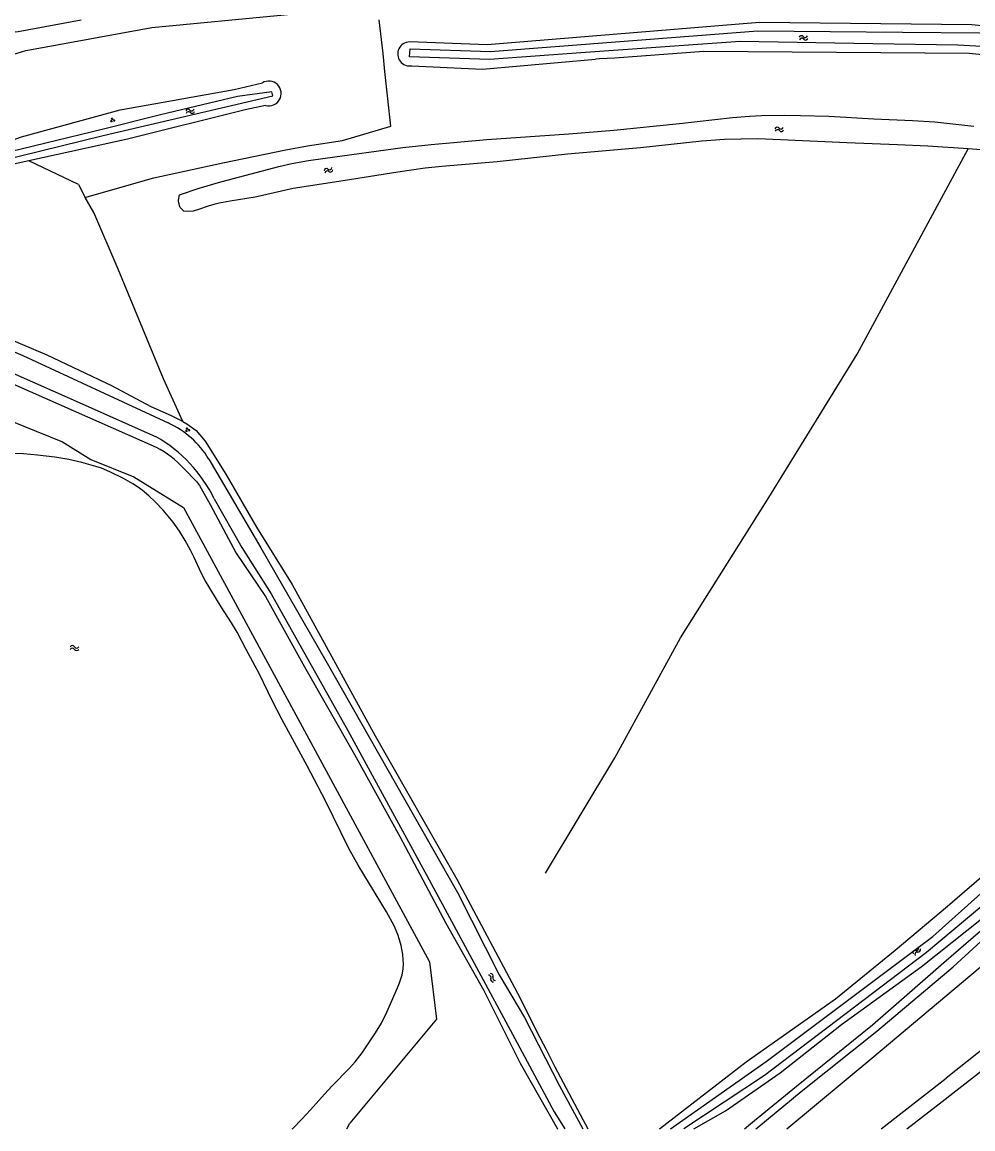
# Model space of a CAD drawing. Extents: x 135999 to 138000, y 396000 to 398501.
# Drawn here: x 136593.9 to 136762.5, y 396000 to 396196.4 of the extents above; entities that cross this region are included whole.
import ezdxf

# ---------------------------------------------------------------- set-up
doc = ezdxf.new("R2010")
doc.units = 0
for name, color, linetype in [('gg-knt-BGT kruinlijn', 7, 'Continuous'), ('gg-knt-bronhoudergrens', 7, 'Continuous'), ('gg-knt-onverhard', 7, 'Continuous'), ('gg-knt-verharding', 7, 'Continuous'), ('gg-kntw-bovenkant insteek waterloop', 7, 'Continuous'), ('gg-kntw-midden sloot', 7, 'Continuous'), ('gg-kntw-waterlijn', 7, 'Continuous'), ('gt-grn-groengrens', 7, 'Continuous'), ('gt-symb-groenvak', 7, 'Continuous'), ('gt-symb-watersymbool', 7, 'Continuous'), ('gx-grn-maaiveld', 7, 'Continuous')]:
    doc.layers.add(name, color=color, linetype=linetype)

# ---------------------------------------------------------------- blocks, each defined once
blk = doc.blocks.new('gt0-GRVAK')
at = {"layer": 'gt-symb-groenvak'}
for p, q in [((-0.11, 0.19), (-0.23, 0.24)), ((-0.18, 0.15), (0.09, 0.15)), ((-0.09, 0.21), (-0.16, 0.32)), ((-0.05, 0.21), (-0.05, 0.39)), ((0, 0.21), (0.06, 0.32)), ((0.02, 0.19), (0.13, 0.24)), ((0.26, -0.05), (0.2, 0.06)), ((0.3, -0.05), (0.3, 0.13)), ((0.35, -0.05), (0.41, 0.06)), ((-0.24, -0.23), (-0.36, -0.18)), ((-0.32, -0.26), (-0.05, -0.26)), ((-0.23, -0.21), (-0.29, -0.1)), ((-0.18, -0.2), (-0.18, -0.02)), ((-0.14, -0.21), (-0.07, -0.1)), ((-0.12, -0.23), (0, -0.18)), ((0.24, -0.07), (0.12, -0.02)), ((0.17, -0.11), (0.44, -0.11)), ((0.37, -0.07), (0.49, -0.02))]:
    blk.add_line(p, q, dxfattribs=at)
blk = doc.blocks.new('gt0-WA')
at = {"layer": 'gt-symb-watersymbool'}
for centre, start, end in [((-0.32, 0.02), 28.0725, 151.9275), ((0.43, 0.42), 208.0725, 331.9275), ((-0.32, -0.43), 28.0725, 151.9275), ((0.43, -0.03), 208.0725, 331.9275)]:
    blk.add_arc(centre, 0.425, start, end, dxfattribs=at)

msp = doc.modelspace()

# ---------------------------------------------------------------- linework, layer by layer
at = {"layer": 'gg-knt-BGT kruinlijn'}
for p in [(136779.24, 396026.07), (136746.23, 396000)]:
    msp.add_line(p, (136757.79, 396008.97), dxfattribs=at)
at = {"layer": 'gg-knt-bronhoudergrens'}
for p, q in [((136651.45, 396000), (136652, 396001.03)), ((136688.8, 396000), (136688.81, 396000.01))]:
    msp.add_line(p, q, dxfattribs=at)
for points in [[(136470.08, 396000), (136471.55, 396002.11), (136483.83, 396019.64), (136491.58, 396032.22), (136499.32, 396044.81), (136507, 396055.39), (136514.68, 396065.96), (136525.38, 396077.08), (136536.09, 396088.19), (136545.29, 396102.4), (136564.04, 396122.07), (136574.23, 396127.43), (136587.28, 396127.43), (136601.04, 396121.89), (136606.07, 396118.76), (136613.68, 396115.71)], [(136613.68, 396115.71), (136622.5, 396110.27), (136644.31, 396069.95), (136666.12, 396029.64), (136667.37, 396019.45), (136652, 396001.03)]]:
    msp.add_lwpolyline(points, dxfattribs=at)
at = {"layer": 'gg-knt-onverhard'}
for points in [[(136722, 396000), (136723.75, 396001.5), (136731.21, 396007.6), (136744.68, 396018.46), (136757.39, 396029.54), (136770.78, 396041.12), (136783.25, 396052.42), (136793.63, 396061.57), (136806.25, 396073.93), (136816.95, 396084.69), (136828.57, 396096.62), (136840.82, 396109.93), (136850.28, 396121.43), (136863.4, 396137.18), (136875.27, 396151.94), (136886.89, 396166.82), (136896.09, 396178.33), (136902.65, 396187.24), (136905.58, 396191.51), (136910.13, 396198.64)], [(136724.02, 396000), (136724.55, 396000.44), (136732.07, 396006.62), (136745.47, 396017.34), (136758.99, 396028.75), (136771.64, 396040.28), (136784.7, 396051.69), (136793.14, 396059.35), (136806.66, 396072.42), (136817.89, 396083.61), (136829.42, 396095.33), (136840.56, 396107.39), (136850.85, 396119.89), (136861.34, 396132.53), (136875.6, 396150.05), (136886.3, 396163.72), (136895.69, 396176.06), (136901.81, 396183.82), (136906.35, 396190.37), (136911.27, 396197.77)]]:
    msp.add_lwpolyline(points, dxfattribs=at)
at = {"layer": 'gg-knt-verharding'}
for points in [[(136594.9, 396191.36), (136616.88, 396195.4), (136640.33, 396197.68), (136653.04, 396198.91)], [(136586.13, 396193.94), (136593.18, 396194.7), (136604.32, 396196.75)], [(136587.56, 396189.18), (136594.51, 396191.31), (136594.9, 396191.36)]]:
    msp.add_lwpolyline(points, dxfattribs=at)
at = {"layer": 'gg-kntw-bovenkant insteek waterloop'}
for p, q in [((136631.46, 396184.41), (136636.49, 396185.59)), ((136611.28, 396180.81), (136631.46, 396184.41)), ((136637.07, 396181.57), (136633.41, 396180.83)), ((136633.41, 396180.83), (136612.56, 396175.58)), ((136612.56, 396175.58), (136595.05, 396171.75)), ((136595.05, 396171.75), (136589.84, 396170.61)), ((136622.58, 396117.17), (136624.79, 396114.86)), ((136641.8, 396000), (136641.89, 396000.09))]:
    msp.add_line(p, q, dxfattribs=at)
for points in [[(136724.65, 396196.31), (136676.39, 396192.32), (136662.58, 396192.86)], [(136866.75, 396180.89), (136808.43, 396191.25), (136762.3, 396195.87), (136724.65, 396196.31)], [(136867.42, 396173.18), (136807.44, 396186.18), (136761.88, 396190.78), (136714.81, 396191.18), (136698.98, 396189.96), (136696.3, 396189.86), (136695.57, 396189.79)], [(136663.02, 396188.61), (136675.52, 396188.03), (136695.57, 396189.79)], [(136589.29, 396174.44), (136593.74, 396176), (136611.28, 396180.81)], [(136622.57, 396162.85), (136621.93, 396163.48), (136621.86, 396163.61), (136621.59, 396164.58), (136621.6, 396164.75), (136621.79, 396165.73), (136625.27, 396166.9), (136629.12, 396168), (136636.51, 396170), (136639.41, 396170.75), (136641.7, 396171.26), (136644.65, 396171.8), (136647.61, 396172.24), (136661.38, 396174.12), (136666.41, 396174.68), (136676.29, 396175.51), (136690.82, 396176.54), (136698.83, 396177.22), (136710.46, 396178.39), (136719.88, 396179.42), (136722.87, 396179.68), (136725.05, 396179.79), (136729.05, 396179.84), (136731.96, 396179.8), (136736.96, 396179.65), (136744.92, 396179.19), (136751.79, 396178.92), (136755.75, 396178.66), (136762.71, 396177.89)], [(136761.7, 396173.88), (136754.51, 396174.35), (136749.14, 396174.61), (136740.15, 396174.94), (136728.37, 396175.5), (136724.37, 396175.63), (136721.38, 396175.62), (136718.44, 396175.52), (136714.45, 396175.22), (136703.55, 396174.07), (136690.6, 396172.93), (136678.16, 396171.55), (136668.35, 396170.74), (136665.36, 396170.43), (136660.51, 396169.77), (136650.85, 396168.2), (136641.96, 396166.83), (136635.21, 396165.3), (136630.8, 396164.61), (136628.84, 396164.25), (136627.87, 396164.02), (136626.9, 396163.72), (136625.17, 396163.1), (136624.21, 396162.84), (136623.21, 396162.74), (136622.57, 396162.85)], [(136832.14, 396167.04), (136824.16, 396168.05), (136819.19, 396168.62), (136814.17, 396169.09), (136800.21, 396170.18), (136795.63, 396170.65), (136784.5, 396171.94), (136777.54, 396172.63), (136772.56, 396173.06), (136761.7, 396173.88)], [(136706.91, 396000), (136722.31, 396011.92), (136738.12, 396023.06), (136748.72, 396031.69), (136758.04, 396039.52), (136767.49, 396047.7), (136775.87, 396054.65), (136795.81, 396073.39), (136810.2, 396086.83), (136868.29, 396151.31)], [(136713, 396000), (136718.62, 396003.22), (136728.33, 396009.95), (136739.19, 396018.5), (136753.33, 396028.77), (136766.93, 396039.55), (136783.64, 396054.61), (136801.71, 396071.21), (136819.4, 396088.54), (136849.19, 396122.19), (136872.07, 396149.31)], [(136622.37, 396125.49), (136620.37, 396126.52), (136616.75, 396128.09), (136609.76, 396131.84), (136598.3, 396137.28), (136586.44, 396142.28), (136575.83, 396146.99)], [(136617.71, 396120.92), (136572.98, 396140.62), (136562.49, 396145.37)], [(136622.37, 396125.49), (136623.08, 396125.12), (136624.77, 396123.91), (136626.32, 396122.04), (136630, 396116.15), (136635.46, 396106.78), (136641.8, 396096.59), (136656.48, 396069.73), (136671, 396044.28), (136682.2, 396023.19), (136685.18, 396017.2), (136686.85, 396014.08), (136688.35, 396010.98), (136692.84, 396002.52), (136694.24, 396000)], [(136607.93, 396117.23), (136606.98, 396117.54), (136604.48, 396118.25), (136602.17, 396118.76), (136599.69, 396119.15), (136596.59, 396119.54), (136594.12, 396119.74), (136592.12, 396119.81)], [(136641.89, 396000.09), (136643.51, 396001.74), (136645.05, 396003.38), (136647.51, 396006.18), (136648.86, 396007.64), (136651.96, 396010.79), (136652.95, 396011.9), (136654.18, 396013.48), (136656.58, 396017.04), (136657.63, 396018.74), (136658.58, 396020.7), (136660.47, 396025), (136660.84, 396025.93), (136661.27, 396027.32), (136661.44, 396028.31), (136661.5, 396029.31), (136661.48, 396029.97), (136661.38, 396030.96), (136661.08, 396032.55), (136660.84, 396033.52), (136660.53, 396034.47), (136659.86, 396036.03), (136658.51, 396038.49), (136653.48, 396046.79), (136651.82, 396049.76), (136647.69, 396058.21), (136644.43, 396064.41), (136640, 396072.57), (136638.18, 396076.14), (136635.99, 396080.68), (136633.61, 396085.07), (136632.01, 396088.12), (136631.04, 396089.76), (136629.2, 396092.63), (136626.37, 396097.29), (136625.65, 396098.63), (136624.4, 396101.36), (136623.76, 396102.66), (136622.8, 396104.41), (136621.81, 396106.07), (136620.67, 396107.67), (136618.87, 396109.8), (136617.5, 396111.25), (136616.36, 396112.31), (136615.14, 396113.3), (136614.33, 396113.9), (136613.5, 396114.45), (136611.83, 396115.38), (136609.43, 396116.6), (136607.93, 396117.23)], [(136624.79, 396114.86), (136625.33, 396114.14), (136627.21, 396110.78), (136631.85, 396102.15)], [(136631.85, 396102.15), (136637.05, 396094.47), (136643.98, 396081.98), (136652.85, 396066.4), (136660.9, 396051.85), (136669.04, 396036.5), (136675.75, 396024.56), (136682.23, 396011.63), (136688.81, 396000.01)]]:
    msp.add_lwpolyline(points, dxfattribs=at)
for centre, radius, start, end in [((136662.64, 396190.72), 2.14, 91.6603, 280.2735), ((136637.63, 396183.7), 2.2, 255.2754, 121.0567), ((136608.74, 396104.25), 18.93, 43.0242, 61.6987)]:
    msp.add_arc(centre, radius, start, end, dxfattribs=at)
at = {"layer": 'gg-kntw-midden sloot'}
msp.add_lwpolyline([(136686.69, 396045.36), (136698.99, 396065.84), (136710.66, 396087.11), (136726.35, 396112), (136741.97, 396137.43), (136761.7, 396173.88)], dxfattribs=at)
at = {"layer": 'gg-kntw-waterlijn'}
for points in [[(136662.69, 396191.6), (136676.94, 396191.14), (136724.37, 396194.83), (136750.03, 396194.6), (136763.68, 396194.48), (136790.65, 396191.58), (136810.09, 396189.49), (136856.05, 396180.61), (136867.07, 396178.48), (136877.69, 396174.54), (136877.23, 396173.3), (136865.96, 396175.91), (136830.39, 396183.2), (136809.13, 396187.55), (136774.79, 396191.47), (136759.86, 396192.26), (136744.78, 396192.51), (136721.26, 396192.91), (136692.95, 396190.9), (136676.76, 396189.75), (136662.57, 396190.2), (136662.69, 396191.6)], [(136873.8, 396156.29), (136878.09, 396161.52), (136883.41, 396168.86), (136896.1, 396188.54), (136897.44, 396187.34), (136885.76, 396169.45), (136877.77, 396158.85), (136868.44, 396146.45), (136856.05, 396131.67), (136835.9, 396108.71), (136818.88, 396090.23), (136802.05, 396074.02), (136773.94, 396047.71), (136754.3, 396031.27), (136725.55, 396009.44), (136711.23, 396000)], [(136589.69, 396171.67), (136608.28, 396176.23), (136638.36, 396183.27), (136638.19, 396184.02), (136632.07, 396183.18), (136618.4, 396179.91), (136608.3, 396177.35), (136598.11, 396174.87), (136589.53, 396172.79)], [(136708.89, 396000), (136725.87, 396011.93), (136747.61, 396028.28), (136755.4, 396034.14), (136778.57, 396054.89), (136816.48, 396090.49), (136835.17, 396111.29), (136862.42, 396143.18), (136871.01, 396152.87), (136872.66, 396154.88)], [(136566.95, 396148.46), (136572.03, 396146.01), (136573.34, 396145.94), (136594.03, 396137.21), (136619.77, 396125.24)], [(136564.12, 396146.5), (136603.45, 396129.09), (136617.63, 396122.81)], [(136626.99, 396118.85), (136636.21, 396103.11), (136647.77, 396083.05), (136671.11, 396041.94), (136678.48, 396027.32), (136682.99, 396019.77), (136689.18, 396007.62), (136693.36, 396000)], [(136627.95, 396111.79), (136632.84, 396103.12), (136638.05, 396094.95), (136651.64, 396070.67), (136665.69, 396044.95), (136681.28, 396016.01), (136688.27, 396003.04), (136690.13, 396000)]]:
    msp.add_lwpolyline(points, dxfattribs=at)
for centre, radius, start, end in [((136612.88, 396110.18), 16.57, 31.5525, 65.3995), ((136605, 396100.63), 25.52, 25.9287, 60.3471)]:
    msp.add_arc(centre, radius, start, end, dxfattribs=at)
at = {"layer": 'gt-grn-groengrens'}
for q in [(136595.05, 396171.75), (136605.06, 396165.23)]:
    msp.add_line((136603.9, 396167.58), q, dxfattribs=at)
for points in [[(136605.06, 396165.23), (136605.42, 396165.39), (136617.22, 396168.75), (136629.45, 396171.4), (136640.64, 396173.68), (136644.48, 396174.39), (136650.7, 396175.35), (136659.28, 396177.9), (136658.22, 396187.63), (136657.92, 396190.79), (136657.22, 396196.76)], [(136622.37, 396125.49), (136618.97, 396133.05), (136610.91, 396152.52), (136606.57, 396162.6), (136605.06, 396165.23)]]:
    msp.add_lwpolyline(points, dxfattribs=at)
at = {"layer": 'gx-grn-maaiveld'}
msp.add_line((136688.81, 396000.01), (136688.82, 396000), dxfattribs=at)
for points in [[(136729.52, 396000), (136744.58, 396012.54), (136763.78, 396028.67), (136788.77, 396051.3), (136808.85, 396070.27), (136830.96, 396093.34), (136848.21, 396111.76), (136872.36, 396141.36), (136895.44, 396171.34), (136898.73, 396175.77), (136902.13, 396179.12), (136905.39, 396181.54), (136908.76, 396182.8), (136910.96, 396183.39), (136914.1, 396184.04), (136916.58, 396182.76), (136918.36, 396180.74)], [(136750.79, 396000), (136756.02, 396004.05), (136770.99, 396015.76), (136784.96, 396026.64), (136801.31, 396040.35), (136813.71, 396051.31), (136829.77, 396066.37), (136845.59, 396082.62), (136861.68, 396100.14), (136876.86, 396118.18), (136882.49, 396125.55)]]:
    msp.add_lwpolyline(points, dxfattribs=at)

# ---------------------------------------------------------------- block references
at = {"layer": 'gt-symb-groenvak'}
for p in [(136609.91, 396178.98), (136623.21, 396124.03)]:
    msp.add_blockref('gt0-GRVAK', p, dxfattribs=at)
at = {"layer": 'gt-symb-watersymbool'}
for p, rotation in [((136732.41, 396193.57), 9.321060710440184), ((136623.62, 396180.54), 11.77062600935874), ((136728.11, 396177.33), 9.321060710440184), ((136648.15, 396170.05), 22.02484593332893), ((136752.51, 396031.47), 51.00900595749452), ((136677.23, 396026.77), 126.70953402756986)]:
    msp.add_blockref('gt0-WA', p, dxfattribs=dict(at, rotation=rotation))
msp.add_blockref('gt0-WA', (136603.11, 396085.3), dxfattribs=at)

doc.saveas('drawing.dxf')
